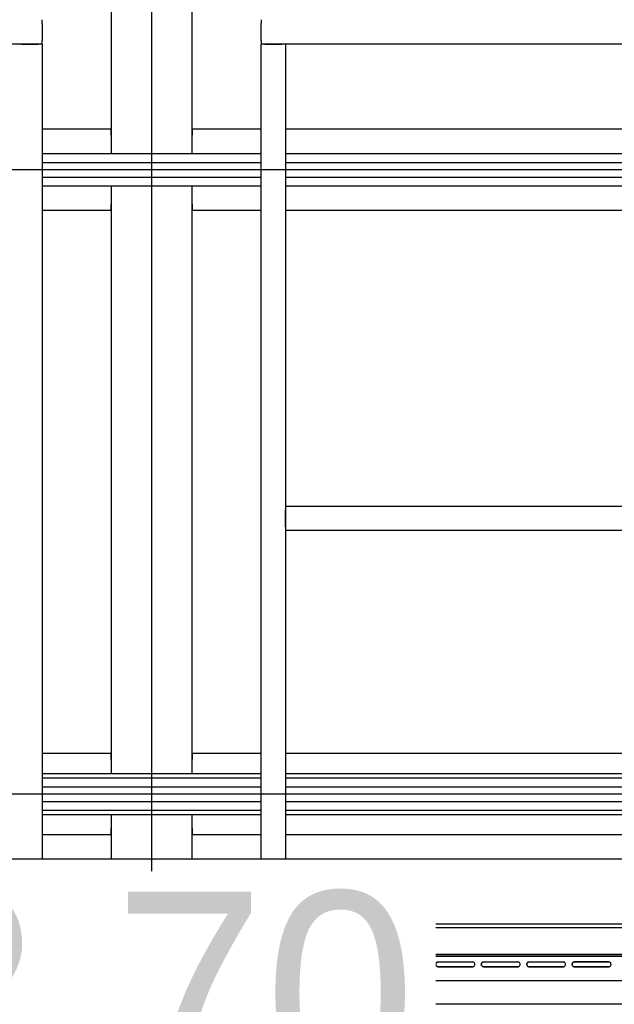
# Model space of a CAD drawing. Extents: x -805 to 3526, y -961 to 1039.
# Tile 397 of 471: x 1260.985 to 1261.719, y 39.599 to 40.813. Entities that reach past the tile are written whole.
import ezdxf

# ---------------------------------------------------------------- set-up
doc = ezdxf.new("R2010")
doc.units = 0
doc.layers.get('0').update_dxf_attribs({"color": 251})
doc.layers.add('TTK-P-Aufzug', color=251, linetype='Continuous')
doc.layers.add('TTK-P-Bahnsteig', color=12, linetype='Continuous')
doc.layers.add('TTK-P-Treppe unten', color=12, linetype='Continuous', lineweight=25)
doc.styles.add('AKG DIN 6776', font='AKG_DIN67.TTF')
doc.dimstyles.new('TTK', dxfattribs={"dimtxt": 2.5, "dimasz": 2.5, "dimexe": 3.5, "dimexo": 0.1, "dimgap": 1, "dimtad": 1, "dimzin": 0, "dimtxsty": 'AKG DIN 6776', "dimblk": 'OBLIQUE', "dimcen": -0.09, "dimdle": 3, "dimclrd": 256, "dimclre": 256, "dimclrt": 256, "dimadec": 3, "dimazin": 0, "dimtfac": 1, "dimtofl": 0, "dimtmove": 0, "dimatfit": 3, "dimldrblk": 'OBLIQUE', "dimfxl": 7, "dimfxlon": 1, "dimtolj": 1, "dimtzin": 0, "dimlwd": -1, "dimlwe": -1, "dimarcsym": 0})

# ---------------------------------------------------------------- blocks, each defined once
blk = doc.blocks.new('_OBLIQUE')
at = {"color": 0, "linetype": 'ByBlock'}
blk.add_line((-0.5, -0.5), (0.5, 0.5), dxfattribs=at)
blk = doc.blocks.new('*D644')
at = {"layer": 'DEFPOINTS', "color": 0}
for p in [(1262.4981, 39.3456), (1259.7981, 39.2843), (1262.4981, 35.7266)]:
    blk.add_point(p, dxfattribs=at)
at = {"layer": 'TTK-P-Treppe unten'}
for p, q in [((1259.7981, 39.2943), (1259.7981, 39.6956)), ((1262.4981, 38.6456), (1262.4981, 39.6956)), ((1259.4981, 39.3456), (1262.7981, 39.3456))]:
    blk.add_line(p, q, dxfattribs=at)
at = {"layer": 'TTK-P-Treppe unten', "xscale": 0.25, "yscale": 0.25, "zscale": 0.25, "rotation": 180}
blk.add_blockref('_OBLIQUE', (1259.7981, 39.3456), dxfattribs=at)
at = {"layer": 'TTK-P-Treppe unten', "xscale": 0.25, "yscale": 0.25, "zscale": 0.25}
blk.add_blockref('_OBLIQUE', (1262.4981, 39.3456), dxfattribs=at)
at = {"layer": 'TTK-P-Treppe unten', "insert": (1261.1481, 39.5894), "char_height": 0.25, "attachment_point": 5, "style": 'AKG DIN 6776', "bg_fill": 3, "box_fill_scale": 1.1, "bg_fill_color": 256, "bg_fill_true_color": 13158600, "bg_fill_transparency": 0}
blk.add_mtext('\\A1;2,70', dxfattribs=at)

msp = doc.modelspace()

# ---------------------------------------------------------------- linework, layer by layer
at = {"layer": 'TTK-P-Aufzug', "color": 251, "ltscale": 20}
for p, q in [((1261.1481, 37.5878), (1261.1481, 41.1278)), ((1262.6231, 40.6278), (1259.6731, 40.6278)), ((1262.6231, 39.8578), (1259.6731, 39.8578))]:
    msp.add_line(p, q, dxfattribs=at)
at = {"layer": 'TTK-P-Aufzug', "color": 251}
for p, q in [((1261.0981, 41.0778), (1261.0981, 40.6478)), ((1261.1981, 40.6478), (1261.1981, 41.0778)), ((1261.013, 40.8083), (1261.013, 40.8128)), ((1261.283, 40.8128), (1261.283, 40.8083)), ((1261.013, 40.8083), (1261.013, 40.7873)), ((1261.283, 40.7873), (1261.283, 40.8083)), ((1261.013, 40.7828), (1261.013, 40.7873)), ((1261.283, 40.7873), (1261.283, 40.7828)), ((1261.013, 40.7828), (1260.1085, 40.7828)), ((1260.9875, 40.7828), (1260.983, 40.7828)), ((1260.9875, 40.7828), (1261.0085, 40.7828)), ((1261.013, 40.7828), (1261.0085, 40.7828)), ((1261.013, 40.7828), (1261.013, 39.7778)), ((1262.1845, 40.7828), (1261.283, 40.7828)), ((1261.283, 39.7778), (1261.283, 40.7828)), ((1261.2875, 40.7828), (1261.283, 40.7828)), ((1261.2875, 40.7828), (1261.3085, 40.7828)), ((1261.313, 40.7828), (1261.3085, 40.7828)), ((1261.313, 40.7828), (1261.313, 39.7778)), ((1261.0981, 40.6778), (1261.013, 40.6778)), ((1261.0981, 40.6703), (1261.0981, 40.6778)), ((1261.283, 40.6778), (1261.1981, 40.6778)), ((1261.1981, 40.6778), (1261.1981, 40.6703)), ((1262.18, 40.6778), (1261.313, 40.6778)), ((1261.0981, 40.6703), (1261.0981, 40.6478)), ((1261.1981, 40.6478), (1261.1981, 40.6703)), ((1261.013, 40.6478), (1261.283, 40.6478)), ((1261.313, 40.6478), (1262.18, 40.6478)), ((1261.013, 40.6368), (1261.283, 40.6368)), ((1261.313, 40.6368), (1262.18, 40.6368)), ((1261.013, 40.6188), (1261.283, 40.6188)), ((1261.313, 40.6188), (1262.18, 40.6188)), ((1261.013, 40.6078), (1261.283, 40.6078)), ((1261.0981, 40.6078), (1261.0981, 39.8828)), ((1261.0981, 40.6078), (1261.0981, 40.5853)), ((1261.1981, 39.8828), (1261.1981, 40.6078)), ((1261.1981, 40.5853), (1261.1981, 40.6078)), ((1261.313, 40.6078), (1262.18, 40.6078)), ((1261.0981, 40.5778), (1261.0981, 40.5853)), ((1261.1981, 40.5853), (1261.1981, 40.5778)), ((1261.013, 40.5778), (1261.0981, 40.5778)), ((1261.1981, 40.5778), (1261.283, 40.5778)), ((1261.313, 40.5778), (1262.18, 40.5778)), ((1261.313, 40.2128), (1262.18, 40.2128)), ((1261.313, 40.2128), (1261.313, 40.2083)), ((1261.313, 40.1873), (1261.313, 40.2083)), ((1261.313, 40.1873), (1261.313, 40.1828)), ((1262.18, 40.1828), (1261.313, 40.1828)), ((1261.0981, 39.9078), (1261.013, 39.9078)), ((1261.0981, 39.9003), (1261.0981, 39.9078)), ((1261.0981, 39.9003), (1261.0981, 39.8828)), ((1261.283, 39.9078), (1261.1981, 39.9078)), ((1261.1981, 39.9078), (1261.1981, 39.9003)), ((1261.1981, 39.8828), (1261.1981, 39.9003)), ((1262.18, 39.9078), (1261.313, 39.9078)), ((1261.283, 39.8828), (1261.013, 39.8828)), ((1261.013, 39.8778), (1261.283, 39.8778)), ((1262.18, 39.8828), (1261.313, 39.8828)), ((1261.313, 39.8778), (1262.18, 39.8778)), ((1261.013, 39.8668), (1261.283, 39.8668)), ((1261.313, 39.8668), (1262.18, 39.8668)), ((1261.013, 39.8488), (1261.283, 39.8488)), ((1261.313, 39.8488), (1262.18, 39.8488)), ((1261.013, 39.8378), (1261.283, 39.8378)), ((1261.013, 39.8328), (1261.283, 39.8328)), ((1261.0981, 39.8328), (1261.0981, 39.7778)), ((1261.0981, 39.8328), (1261.0981, 39.8153)), ((1261.1981, 39.7778), (1261.1981, 39.8328)), ((1261.1981, 39.8153), (1261.1981, 39.8328)), ((1261.313, 39.8378), (1262.18, 39.8378)), ((1261.313, 39.8328), (1262.18, 39.8328)), ((1261.0981, 39.8078), (1261.0981, 39.8153)), ((1261.1981, 39.8153), (1261.1981, 39.8078)), ((1261.013, 39.8078), (1261.0981, 39.8078)), ((1261.1981, 39.8078), (1261.283, 39.8078)), ((1261.313, 39.8078), (1262.18, 39.8078)), ((1260.0965, 39.7778), (1262.1965, 39.7778)), ((1260.7985, 39.6978), (1262.1965, 39.6978)), ((1262.1965, 39.6928), (1260.7985, 39.6928)), ((1262.1919, 39.6598), (1260.7985, 39.6598)), ((1262.1919, 39.6578), (1260.7985, 39.6578)), ((1261.7904, 39.6598), (1260.803, 39.6598)), ((1260.803, 39.6578), (1261.7904, 39.6578)), ((1260.995, 39.6578), (1260.995, 39.6278)), ((1260.9965, 39.6278), (1260.9965, 39.6578)), ((1260.9965, 39.6578), (1260.9965, 39.6278)), ((1260.998, 39.6278), (1260.998, 39.6578)), ((1261.0003, 39.6578), (1261.0003, 39.6278)), ((1261.0003, 39.6578), (1261.0003, 39.6278)), ((1261.295, 39.6578), (1261.295, 39.6278)), ((1261.2965, 39.6578), (1261.2965, 39.6278)), ((1261.2965, 39.6278), (1261.2965, 39.6578)), ((1261.298, 39.6278), (1261.298, 39.6578)), ((1261.3003, 39.6278), (1261.3003, 39.6578)), ((1261.3003, 39.6578), (1261.3003, 39.6278)), ((1261.0105, 39.6478), (1261.0106, 39.6486)), ((1261.0106, 39.6486), (1261.0105, 39.6478)), ((1261.0106, 39.6471), (1261.0105, 39.6478)), ((1261.0105, 39.6478), (1261.0106, 39.6471)), ((1261.0106, 39.6486), (1261.0109, 39.6493)), ((1261.0109, 39.6493), (1261.0106, 39.6486)), ((1261.0109, 39.6463), (1261.0106, 39.6471)), ((1261.0106, 39.6471), (1261.0109, 39.6463)), ((1261.0109, 39.6493), (1261.0114, 39.65)), ((1261.0114, 39.65), (1261.0109, 39.6493)), ((1261.0114, 39.6457), (1261.0109, 39.6463)), ((1261.0109, 39.6463), (1261.0114, 39.6457)), ((1261.0114, 39.65), (1261.012, 39.6504)), ((1261.012, 39.6504), (1261.0114, 39.65)), ((1261.012, 39.6452), (1261.0114, 39.6457)), ((1261.0114, 39.6457), (1261.012, 39.6452)), ((1261.012, 39.6504), (1261.0128, 39.6507)), ((1261.0128, 39.6507), (1261.012, 39.6504)), ((1261.0128, 39.6507), (1261.0135, 39.6508)), ((1261.0128, 39.6507), (1261.0135, 39.6508)), ((1261.0135, 39.6508), (1261.0555, 39.6508)), ((1261.0135, 39.6508), (1261.0555, 39.6508)), ((1261.0555, 39.6508), (1261.0563, 39.6507)), ((1261.0555, 39.6508), (1261.0563, 39.6507)), ((1261.0563, 39.6507), (1261.057, 39.6504)), ((1261.057, 39.6504), (1261.0563, 39.6507)), ((1261.057, 39.6504), (1261.0577, 39.65)), ((1261.0577, 39.65), (1261.057, 39.6504)), ((1261.0577, 39.6457), (1261.057, 39.6452)), ((1261.057, 39.6452), (1261.0577, 39.6457)), ((1261.0577, 39.65), (1261.0581, 39.6493)), ((1261.0581, 39.6493), (1261.0577, 39.65)), ((1261.0581, 39.6463), (1261.0577, 39.6457)), ((1261.0577, 39.6457), (1261.0581, 39.6463)), ((1261.0581, 39.6493), (1261.0584, 39.6486)), ((1261.0584, 39.6486), (1261.0581, 39.6493)), ((1261.0584, 39.6471), (1261.0581, 39.6463)), ((1261.0581, 39.6463), (1261.0584, 39.6471)), ((1261.0584, 39.6486), (1261.0585, 39.6478)), ((1261.0585, 39.6478), (1261.0584, 39.6486)), ((1261.0585, 39.6478), (1261.0584, 39.6471)), ((1261.0584, 39.6471), (1261.0585, 39.6478)), ((1261.0666, 39.6486), (1261.0665, 39.6478)), ((1261.0666, 39.6486), (1261.0665, 39.6478)), ((1261.0665, 39.6478), (1261.0666, 39.6471)), ((1261.0665, 39.6478), (1261.0666, 39.6471)), ((1261.0669, 39.6493), (1261.0666, 39.6486)), ((1261.0669, 39.6493), (1261.0666, 39.6486)), ((1261.0666, 39.6471), (1261.0669, 39.6463)), ((1261.0666, 39.6471), (1261.0669, 39.6463)), ((1261.0674, 39.65), (1261.0669, 39.6493)), ((1261.0674, 39.65), (1261.0669, 39.6493)), ((1261.0669, 39.6463), (1261.0674, 39.6457)), ((1261.0669, 39.6463), (1261.0674, 39.6457)), ((1261.068, 39.6504), (1261.0674, 39.65)), ((1261.068, 39.6504), (1261.0674, 39.65)), ((1261.0674, 39.6457), (1261.068, 39.6452)), ((1261.0674, 39.6457), (1261.068, 39.6452)), ((1261.0688, 39.6507), (1261.068, 39.6504)), ((1261.0688, 39.6507), (1261.068, 39.6504)), ((1261.0695, 39.6508), (1261.0688, 39.6507)), ((1261.0688, 39.6507), (1261.0695, 39.6508)), ((1261.1115, 39.6508), (1261.0695, 39.6508)), ((1261.0695, 39.6508), (1261.1115, 39.6508)), ((1261.0981, 39.6508), (1261.0981, 39.6448)), ((1261.1115, 39.6508), (1261.1123, 39.6507)), ((1261.1115, 39.6508), (1261.1123, 39.6507)), ((1261.113, 39.6504), (1261.1123, 39.6507)), ((1261.113, 39.6504), (1261.1123, 39.6507)), ((1261.1137, 39.65), (1261.113, 39.6504)), ((1261.1137, 39.65), (1261.113, 39.6504)), ((1261.113, 39.6452), (1261.1137, 39.6457)), ((1261.113, 39.6452), (1261.1137, 39.6457)), ((1261.1141, 39.6493), (1261.1137, 39.65)), ((1261.1141, 39.6493), (1261.1137, 39.65)), ((1261.1137, 39.6457), (1261.1141, 39.6463)), ((1261.1137, 39.6457), (1261.1141, 39.6463)), ((1261.1144, 39.6486), (1261.1141, 39.6493)), ((1261.1144, 39.6486), (1261.1141, 39.6493)), ((1261.1141, 39.6463), (1261.1144, 39.6471)), ((1261.1141, 39.6463), (1261.1144, 39.6471)), ((1261.1145, 39.6478), (1261.1144, 39.6486)), ((1261.1145, 39.6478), (1261.1144, 39.6486)), ((1261.1144, 39.6471), (1261.1145, 39.6478)), ((1261.1144, 39.6471), (1261.1145, 39.6478)), ((1261.1225, 39.6478), (1261.1226, 39.6486)), ((1261.1226, 39.6486), (1261.1225, 39.6478)), ((1261.1226, 39.6471), (1261.1225, 39.6478)), ((1261.1225, 39.6478), (1261.1226, 39.6471)), ((1261.1226, 39.6486), (1261.1229, 39.6493)), ((1261.1229, 39.6493), (1261.1226, 39.6486)), ((1261.1229, 39.6463), (1261.1226, 39.6471)), ((1261.1226, 39.6471), (1261.1229, 39.6463)), ((1261.1229, 39.6493), (1261.1234, 39.65)), ((1261.1234, 39.65), (1261.1229, 39.6493)), ((1261.1234, 39.6457), (1261.1229, 39.6463)), ((1261.1229, 39.6463), (1261.1234, 39.6457)), ((1261.1234, 39.65), (1261.124, 39.6504)), ((1261.124, 39.6504), (1261.1234, 39.65)), ((1261.124, 39.6452), (1261.1234, 39.6457)), ((1261.1234, 39.6457), (1261.124, 39.6452)), ((1261.124, 39.6504), (1261.1248, 39.6507)), ((1261.1248, 39.6507), (1261.124, 39.6504)), ((1261.1255, 39.6508), (1261.1248, 39.6507)), ((1261.1248, 39.6507), (1261.1255, 39.6508)), ((1261.1255, 39.6508), (1261.1675, 39.6508)), ((1261.1255, 39.6508), (1261.1675, 39.6508)), ((1261.1683, 39.6507), (1261.1675, 39.6508)), ((1261.1675, 39.6508), (1261.1683, 39.6507)), ((1261.1683, 39.6507), (1261.169, 39.6504)), ((1261.169, 39.6504), (1261.1683, 39.6507)), ((1261.169, 39.6504), (1261.1697, 39.65)), ((1261.1697, 39.65), (1261.169, 39.6504)), ((1261.1697, 39.6457), (1261.169, 39.6452)), ((1261.169, 39.6452), (1261.1697, 39.6457)), ((1261.1697, 39.65), (1261.1701, 39.6493)), ((1261.1701, 39.6493), (1261.1697, 39.65)), ((1261.1701, 39.6463), (1261.1697, 39.6457)), ((1261.1697, 39.6457), (1261.1701, 39.6463)), ((1261.1701, 39.6493), (1261.1704, 39.6486)), ((1261.1704, 39.6486), (1261.1701, 39.6493)), ((1261.1704, 39.6471), (1261.1701, 39.6463)), ((1261.1701, 39.6463), (1261.1704, 39.6471)), ((1261.1704, 39.6486), (1261.1705, 39.6478)), ((1261.1705, 39.6478), (1261.1704, 39.6486)), ((1261.1705, 39.6478), (1261.1704, 39.6471)), ((1261.1704, 39.6471), (1261.1705, 39.6478)), ((1261.1786, 39.6486), (1261.1785, 39.6478)), ((1261.1786, 39.6486), (1261.1785, 39.6478)), ((1261.1785, 39.6478), (1261.1786, 39.6471)), ((1261.1785, 39.6478), (1261.1786, 39.6471)), ((1261.1789, 39.6493), (1261.1786, 39.6486)), ((1261.1789, 39.6493), (1261.1786, 39.6486)), ((1261.1786, 39.6471), (1261.1789, 39.6463)), ((1261.1786, 39.6471), (1261.1789, 39.6463)), ((1261.1794, 39.65), (1261.1789, 39.6493)), ((1261.1794, 39.65), (1261.1789, 39.6493)), ((1261.1789, 39.6463), (1261.1794, 39.6457)), ((1261.1789, 39.6463), (1261.1794, 39.6457)), ((1261.18, 39.6504), (1261.1794, 39.65)), ((1261.18, 39.6504), (1261.1794, 39.65)), ((1261.1794, 39.6457), (1261.18, 39.6452)), ((1261.1794, 39.6457), (1261.18, 39.6452)), ((1261.1808, 39.6507), (1261.18, 39.6504)), ((1261.1808, 39.6507), (1261.18, 39.6504)), ((1261.1815, 39.6508), (1261.1808, 39.6507)), ((1261.1808, 39.6507), (1261.1815, 39.6508)), ((1261.2235, 39.6508), (1261.1815, 39.6508)), ((1261.1815, 39.6508), (1261.2235, 39.6508)), ((1261.1981, 39.6448), (1261.1981, 39.6508)), ((1261.2235, 39.6508), (1261.2243, 39.6507)), ((1261.2235, 39.6508), (1261.2243, 39.6507)), ((1261.2243, 39.6507), (1261.225, 39.6504)), ((1261.225, 39.6504), (1261.2243, 39.6507)), ((1261.225, 39.6504), (1261.2257, 39.65)), ((1261.2257, 39.65), (1261.225, 39.6504)), ((1261.2257, 39.6457), (1261.225, 39.6452)), ((1261.225, 39.6452), (1261.2257, 39.6457)), ((1261.2257, 39.65), (1261.2261, 39.6493)), ((1261.2261, 39.6493), (1261.2257, 39.65)), ((1261.2261, 39.6463), (1261.2257, 39.6457)), ((1261.2257, 39.6457), (1261.2261, 39.6463)), ((1261.2261, 39.6493), (1261.2264, 39.6486)), ((1261.2264, 39.6486), (1261.2261, 39.6493)), ((1261.2264, 39.6471), (1261.2261, 39.6463)), ((1261.2261, 39.6463), (1261.2264, 39.6471)), ((1261.2264, 39.6486), (1261.2265, 39.6478)), ((1261.2265, 39.6478), (1261.2264, 39.6486)), ((1261.2265, 39.6478), (1261.2264, 39.6471)), ((1261.2264, 39.6471), (1261.2265, 39.6478)), ((1261.2346, 39.6486), (1261.2345, 39.6478)), ((1261.2346, 39.6486), (1261.2345, 39.6478)), ((1261.2345, 39.6478), (1261.2346, 39.6471)), ((1261.2345, 39.6478), (1261.2346, 39.6471)), ((1261.2349, 39.6493), (1261.2346, 39.6486)), ((1261.2349, 39.6493), (1261.2346, 39.6486)), ((1261.2346, 39.6471), (1261.2349, 39.6463)), ((1261.2346, 39.6471), (1261.2349, 39.6463)), ((1261.2354, 39.65), (1261.2349, 39.6493)), ((1261.2354, 39.65), (1261.2349, 39.6493)), ((1261.2349, 39.6463), (1261.2354, 39.6457)), ((1261.2349, 39.6463), (1261.2354, 39.6457)), ((1261.236, 39.6504), (1261.2354, 39.65)), ((1261.236, 39.6504), (1261.2354, 39.65)), ((1261.2354, 39.6457), (1261.236, 39.6452)), ((1261.2354, 39.6457), (1261.236, 39.6452)), ((1261.2368, 39.6507), (1261.236, 39.6504)), ((1261.2368, 39.6507), (1261.236, 39.6504)), ((1261.2375, 39.6508), (1261.2368, 39.6507)), ((1261.2368, 39.6507), (1261.2375, 39.6508)), ((1261.2795, 39.6508), (1261.2375, 39.6508)), ((1261.2375, 39.6508), (1261.2795, 39.6508)), ((1261.2803, 39.6507), (1261.2795, 39.6508)), ((1261.2795, 39.6508), (1261.2803, 39.6507)), ((1261.281, 39.6504), (1261.2803, 39.6507)), ((1261.281, 39.6504), (1261.2803, 39.6507)), ((1261.2817, 39.65), (1261.281, 39.6504)), ((1261.2817, 39.65), (1261.281, 39.6504)), ((1261.281, 39.6452), (1261.2817, 39.6457)), ((1261.281, 39.6452), (1261.2817, 39.6457)), ((1261.2821, 39.6493), (1261.2817, 39.65)), ((1261.2821, 39.6493), (1261.2817, 39.65)), ((1261.2817, 39.6457), (1261.2821, 39.6463)), ((1261.2817, 39.6457), (1261.2821, 39.6463)), ((1261.2824, 39.6486), (1261.2821, 39.6493)), ((1261.2824, 39.6486), (1261.2821, 39.6493)), ((1261.2821, 39.6463), (1261.2824, 39.6471)), ((1261.2821, 39.6463), (1261.2824, 39.6471)), ((1261.2825, 39.6478), (1261.2824, 39.6486)), ((1261.2825, 39.6478), (1261.2824, 39.6486)), ((1261.2824, 39.6471), (1261.2825, 39.6478)), ((1261.2824, 39.6471), (1261.2825, 39.6478)), ((1261.3306, 39.6486), (1261.3305, 39.6478)), ((1261.3306, 39.6486), (1261.3305, 39.6478)), ((1261.3305, 39.6478), (1261.3306, 39.6471)), ((1261.3305, 39.6478), (1261.3306, 39.6471)), ((1261.3309, 39.6493), (1261.3306, 39.6486)), ((1261.3309, 39.6493), (1261.3306, 39.6486)), ((1261.3306, 39.6471), (1261.3309, 39.6463)), ((1261.3306, 39.6471), (1261.3309, 39.6463)), ((1261.3314, 39.65), (1261.3309, 39.6493)), ((1261.3314, 39.65), (1261.3309, 39.6493)), ((1261.3309, 39.6463), (1261.3314, 39.6457)), ((1261.3309, 39.6463), (1261.3314, 39.6457)), ((1261.332, 39.6504), (1261.3314, 39.65)), ((1261.332, 39.6504), (1261.3314, 39.65)), ((1261.3314, 39.6457), (1261.332, 39.6452)), ((1261.3314, 39.6457), (1261.332, 39.6452)), ((1261.3328, 39.6507), (1261.332, 39.6504)), ((1261.3328, 39.6507), (1261.332, 39.6504)), ((1261.3335, 39.6508), (1261.3328, 39.6507)), ((1261.3328, 39.6507), (1261.3335, 39.6508)), ((1261.3755, 39.6508), (1261.3335, 39.6508)), ((1261.3335, 39.6508), (1261.3755, 39.6508)), ((1261.3763, 39.6507), (1261.3755, 39.6508)), ((1261.3755, 39.6508), (1261.3763, 39.6507)), ((1261.377, 39.6504), (1261.3763, 39.6507)), ((1261.377, 39.6504), (1261.3763, 39.6507)), ((1261.3777, 39.65), (1261.377, 39.6504)), ((1261.3777, 39.65), (1261.377, 39.6504)), ((1261.377, 39.6452), (1261.3777, 39.6457)), ((1261.377, 39.6452), (1261.3777, 39.6457)), ((1261.3781, 39.6493), (1261.3777, 39.65)), ((1261.3781, 39.6493), (1261.3777, 39.65)), ((1261.3777, 39.6457), (1261.3781, 39.6463)), ((1261.3777, 39.6457), (1261.3781, 39.6463)), ((1261.3784, 39.6486), (1261.3781, 39.6493)), ((1261.3784, 39.6486), (1261.3781, 39.6493)), ((1261.3781, 39.6463), (1261.3784, 39.6471)), ((1261.3781, 39.6463), (1261.3784, 39.6471)), ((1261.3785, 39.6478), (1261.3784, 39.6486)), ((1261.3785, 39.6478), (1261.3784, 39.6486)), ((1261.3784, 39.6471), (1261.3785, 39.6478)), ((1261.3784, 39.6471), (1261.3785, 39.6478)), ((1261.3865, 39.6478), (1261.3866, 39.6486)), ((1261.3866, 39.6486), (1261.3865, 39.6478)), ((1261.3866, 39.6471), (1261.3865, 39.6478)), ((1261.3865, 39.6478), (1261.3866, 39.6471)), ((1261.3866, 39.6486), (1261.3869, 39.6493)), ((1261.3869, 39.6493), (1261.3866, 39.6486)), ((1261.3869, 39.6463), (1261.3866, 39.6471)), ((1261.3866, 39.6471), (1261.3869, 39.6463)), ((1261.3869, 39.6493), (1261.3874, 39.65)), ((1261.3874, 39.65), (1261.3869, 39.6493)), ((1261.3874, 39.6457), (1261.3869, 39.6463)), ((1261.3869, 39.6463), (1261.3874, 39.6457)), ((1261.3874, 39.65), (1261.388, 39.6504)), ((1261.388, 39.6504), (1261.3874, 39.65)), ((1261.388, 39.6452), (1261.3874, 39.6457)), ((1261.3874, 39.6457), (1261.388, 39.6452)), ((1261.388, 39.6504), (1261.3888, 39.6507)), ((1261.3888, 39.6507), (1261.388, 39.6504)), ((1261.3888, 39.6507), (1261.3895, 39.6508)), ((1261.3888, 39.6507), (1261.3895, 39.6508)), ((1261.3895, 39.6508), (1261.4315, 39.6508)), ((1261.3895, 39.6508), (1261.4315, 39.6508)), ((1261.3965, 39.6508), (1261.3965, 39.6448)), ((1261.397, 39.6448), (1261.397, 39.6508)), ((1261.4323, 39.6507), (1261.4315, 39.6508)), ((1261.4315, 39.6508), (1261.4323, 39.6507)), ((1261.433, 39.6504), (1261.4323, 39.6507)), ((1261.433, 39.6504), (1261.4323, 39.6507)), ((1261.4337, 39.65), (1261.433, 39.6504)), ((1261.4337, 39.65), (1261.433, 39.6504)), ((1261.433, 39.6452), (1261.4337, 39.6457)), ((1261.433, 39.6452), (1261.4337, 39.6457)), ((1261.4341, 39.6493), (1261.4337, 39.65)), ((1261.4341, 39.6493), (1261.4337, 39.65)), ((1261.4337, 39.6457), (1261.4341, 39.6463)), ((1261.4337, 39.6457), (1261.4341, 39.6463)), ((1261.4344, 39.6486), (1261.4341, 39.6493)), ((1261.4344, 39.6486), (1261.4341, 39.6493)), ((1261.4341, 39.6463), (1261.4344, 39.6471)), ((1261.4341, 39.6463), (1261.4344, 39.6471)), ((1261.4345, 39.6478), (1261.4344, 39.6486)), ((1261.4345, 39.6478), (1261.4344, 39.6486)), ((1261.4344, 39.6471), (1261.4345, 39.6478)), ((1261.4344, 39.6471), (1261.4345, 39.6478)), ((1261.4425, 39.6478), (1261.4426, 39.6486)), ((1261.4426, 39.6486), (1261.4425, 39.6478)), ((1261.4426, 39.6471), (1261.4425, 39.6478)), ((1261.4425, 39.6478), (1261.4426, 39.6471)), ((1261.4426, 39.6486), (1261.4429, 39.6493)), ((1261.4429, 39.6493), (1261.4426, 39.6486)), ((1261.4429, 39.6463), (1261.4426, 39.6471)), ((1261.4426, 39.6471), (1261.4429, 39.6463)), ((1261.4429, 39.6493), (1261.4434, 39.65)), ((1261.4434, 39.65), (1261.4429, 39.6493)), ((1261.4434, 39.6457), (1261.4429, 39.6463)), ((1261.4429, 39.6463), (1261.4434, 39.6457)), ((1261.4434, 39.65), (1261.444, 39.6504)), ((1261.444, 39.6504), (1261.4434, 39.65)), ((1261.444, 39.6452), (1261.4434, 39.6457)), ((1261.4434, 39.6457), (1261.444, 39.6452)), ((1261.444, 39.6504), (1261.4448, 39.6507)), ((1261.4448, 39.6507), (1261.444, 39.6504)), ((1261.4448, 39.6507), (1261.4455, 39.6508)), ((1261.4448, 39.6507), (1261.4455, 39.6508)), ((1261.4455, 39.6508), (1261.4875, 39.6508)), ((1261.4455, 39.6508), (1261.4875, 39.6508)), ((1261.4883, 39.6507), (1261.4875, 39.6508)), ((1261.4875, 39.6508), (1261.4883, 39.6507)), ((1261.489, 39.6504), (1261.4883, 39.6507)), ((1261.489, 39.6504), (1261.4883, 39.6507)), ((1261.4897, 39.65), (1261.489, 39.6504)), ((1261.4897, 39.65), (1261.489, 39.6504)), ((1261.489, 39.6452), (1261.4897, 39.6457)), ((1261.489, 39.6452), (1261.4897, 39.6457)), ((1261.4901, 39.6493), (1261.4897, 39.65)), ((1261.4901, 39.6493), (1261.4897, 39.65)), ((1261.4897, 39.6457), (1261.4901, 39.6463)), ((1261.4897, 39.6457), (1261.4901, 39.6463)), ((1261.4904, 39.6486), (1261.4901, 39.6493)), ((1261.4904, 39.6486), (1261.4901, 39.6493)), ((1261.4901, 39.6463), (1261.4904, 39.6471)), ((1261.4901, 39.6463), (1261.4904, 39.6471)), ((1261.4905, 39.6478), (1261.4904, 39.6486)), ((1261.4905, 39.6478), (1261.4904, 39.6486)), ((1261.4904, 39.6471), (1261.4905, 39.6478)), ((1261.4904, 39.6471), (1261.4905, 39.6478)), ((1261.4985, 39.6478), (1261.4986, 39.6486)), ((1261.4986, 39.6486), (1261.4985, 39.6478)), ((1261.4986, 39.6471), (1261.4985, 39.6478)), ((1261.4985, 39.6478), (1261.4986, 39.6471)), ((1261.4986, 39.6486), (1261.4989, 39.6493)), ((1261.4989, 39.6493), (1261.4986, 39.6486)), ((1261.4989, 39.6463), (1261.4986, 39.6471)), ((1261.4986, 39.6471), (1261.4989, 39.6463)), ((1261.4989, 39.6493), (1261.4994, 39.65)), ((1261.4994, 39.65), (1261.4989, 39.6493)), ((1261.4994, 39.6457), (1261.4989, 39.6463)), ((1261.4989, 39.6463), (1261.4994, 39.6457)), ((1261.4994, 39.65), (1261.5, 39.6504)), ((1261.5, 39.6504), (1261.4994, 39.65)), ((1261.5, 39.6452), (1261.4994, 39.6457)), ((1261.4994, 39.6457), (1261.5, 39.6452)), ((1261.5, 39.6504), (1261.5008, 39.6507)), ((1261.5008, 39.6507), (1261.5, 39.6504)), ((1261.5008, 39.6507), (1261.5015, 39.6508)), ((1261.5008, 39.6507), (1261.5015, 39.6508)), ((1261.5015, 39.6508), (1261.5435, 39.6508)), ((1261.5015, 39.6508), (1261.5435, 39.6508)), ((1261.5443, 39.6507), (1261.5435, 39.6508)), ((1261.5435, 39.6508), (1261.5443, 39.6507)), ((1261.545, 39.6504), (1261.5443, 39.6507)), ((1261.545, 39.6504), (1261.5443, 39.6507)), ((1261.5457, 39.65), (1261.545, 39.6504)), ((1261.5457, 39.65), (1261.545, 39.6504)), ((1261.545, 39.6452), (1261.5457, 39.6457)), ((1261.545, 39.6452), (1261.5457, 39.6457)), ((1261.5461, 39.6493), (1261.5457, 39.65)), ((1261.5461, 39.6493), (1261.5457, 39.65)), ((1261.5457, 39.6457), (1261.5461, 39.6463)), ((1261.5457, 39.6457), (1261.5461, 39.6463)), ((1261.5464, 39.6486), (1261.5461, 39.6493)), ((1261.5464, 39.6486), (1261.5461, 39.6493)), ((1261.5461, 39.6463), (1261.5464, 39.6471)), ((1261.5461, 39.6463), (1261.5464, 39.6471)), ((1261.5465, 39.6478), (1261.5464, 39.6486)), ((1261.5465, 39.6478), (1261.5464, 39.6486)), ((1261.5464, 39.6471), (1261.5465, 39.6478)), ((1261.5464, 39.6471), (1261.5465, 39.6478)), ((1261.5545, 39.6478), (1261.5546, 39.6486)), ((1261.5546, 39.6486), (1261.5545, 39.6478)), ((1261.5546, 39.6471), (1261.5545, 39.6478)), ((1261.5545, 39.6478), (1261.5546, 39.6471)), ((1261.5546, 39.6486), (1261.5549, 39.6493)), ((1261.5549, 39.6493), (1261.5546, 39.6486)), ((1261.5549, 39.6463), (1261.5546, 39.6471)), ((1261.5546, 39.6471), (1261.5549, 39.6463)), ((1261.5549, 39.6493), (1261.5554, 39.65)), ((1261.5554, 39.65), (1261.5549, 39.6493)), ((1261.5554, 39.6457), (1261.5549, 39.6463)), ((1261.5549, 39.6463), (1261.5554, 39.6457)), ((1261.5554, 39.65), (1261.556, 39.6504)), ((1261.556, 39.6504), (1261.5554, 39.65)), ((1261.556, 39.6452), (1261.5554, 39.6457)), ((1261.5554, 39.6457), (1261.556, 39.6452)), ((1261.556, 39.6504), (1261.5568, 39.6507)), ((1261.5568, 39.6507), (1261.556, 39.6504)), ((1261.5568, 39.6507), (1261.5575, 39.6508)), ((1261.5568, 39.6507), (1261.5575, 39.6508)), ((1261.5575, 39.6508), (1261.5995, 39.6508)), ((1261.5575, 39.6508), (1261.5995, 39.6508)), ((1261.6003, 39.6507), (1261.5995, 39.6508)), ((1261.5995, 39.6508), (1261.6003, 39.6507)), ((1261.601, 39.6504), (1261.6003, 39.6507)), ((1261.601, 39.6504), (1261.6003, 39.6507)), ((1261.6017, 39.65), (1261.601, 39.6504)), ((1261.6017, 39.65), (1261.601, 39.6504)), ((1261.601, 39.6452), (1261.6017, 39.6457)), ((1261.601, 39.6452), (1261.6017, 39.6457)), ((1261.6021, 39.6493), (1261.6017, 39.65)), ((1261.6021, 39.6493), (1261.6017, 39.65)), ((1261.6017, 39.6457), (1261.6021, 39.6463)), ((1261.6017, 39.6457), (1261.6021, 39.6463)), ((1261.6024, 39.6486), (1261.6021, 39.6493)), ((1261.6024, 39.6486), (1261.6021, 39.6493)), ((1261.6021, 39.6463), (1261.6024, 39.6471)), ((1261.6021, 39.6463), (1261.6024, 39.6471)), ((1261.6025, 39.6478), (1261.6024, 39.6486)), ((1261.6025, 39.6478), (1261.6024, 39.6486)), ((1261.6024, 39.6471), (1261.6025, 39.6478)), ((1261.6024, 39.6471), (1261.6025, 39.6478)), ((1261.6105, 39.6478), (1261.6106, 39.6486)), ((1261.6106, 39.6486), (1261.6105, 39.6478)), ((1261.6106, 39.6471), (1261.6105, 39.6478)), ((1261.6105, 39.6478), (1261.6106, 39.6471)), ((1261.6106, 39.6486), (1261.6109, 39.6493)), ((1261.6109, 39.6493), (1261.6106, 39.6486)), ((1261.6109, 39.6463), (1261.6106, 39.6471)), ((1261.6106, 39.6471), (1261.6109, 39.6463)), ((1261.6109, 39.6493), (1261.6114, 39.65)), ((1261.6114, 39.65), (1261.6109, 39.6493)), ((1261.6114, 39.6457), (1261.6109, 39.6463)), ((1261.6109, 39.6463), (1261.6114, 39.6457)), ((1261.6114, 39.65), (1261.612, 39.6504)), ((1261.612, 39.6504), (1261.6114, 39.65)), ((1261.612, 39.6452), (1261.6114, 39.6457)), ((1261.6114, 39.6457), (1261.612, 39.6452)), ((1261.612, 39.6504), (1261.6128, 39.6507)), ((1261.6128, 39.6507), (1261.612, 39.6504)), ((1261.6128, 39.6507), (1261.6135, 39.6508)), ((1261.6128, 39.6507), (1261.6135, 39.6508)), ((1261.6135, 39.6508), (1261.6555, 39.6508)), ((1261.6135, 39.6508), (1261.6555, 39.6508)), ((1261.6563, 39.6507), (1261.6555, 39.6508)), ((1261.6555, 39.6508), (1261.6563, 39.6507)), ((1261.657, 39.6504), (1261.6563, 39.6507)), ((1261.657, 39.6504), (1261.6563, 39.6507)), ((1261.6577, 39.65), (1261.657, 39.6504)), ((1261.6577, 39.65), (1261.657, 39.6504)), ((1261.657, 39.6452), (1261.6577, 39.6457)), ((1261.657, 39.6452), (1261.6577, 39.6457)), ((1261.6581, 39.6493), (1261.6577, 39.65)), ((1261.6581, 39.6493), (1261.6577, 39.65)), ((1261.6577, 39.6457), (1261.6581, 39.6463)), ((1261.6577, 39.6457), (1261.6581, 39.6463)), ((1261.6584, 39.6486), (1261.6581, 39.6493)), ((1261.6584, 39.6486), (1261.6581, 39.6493)), ((1261.6581, 39.6463), (1261.6584, 39.6471)), ((1261.6581, 39.6463), (1261.6584, 39.6471)), ((1261.6585, 39.6478), (1261.6584, 39.6486)), ((1261.6585, 39.6478), (1261.6584, 39.6486)), ((1261.6584, 39.6471), (1261.6585, 39.6478)), ((1261.6584, 39.6471), (1261.6585, 39.6478)), ((1261.6665, 39.6478), (1261.6666, 39.6486)), ((1261.6666, 39.6486), (1261.6665, 39.6478)), ((1261.6666, 39.6471), (1261.6665, 39.6478)), ((1261.6665, 39.6478), (1261.6666, 39.6471)), ((1261.6666, 39.6486), (1261.6669, 39.6493)), ((1261.6669, 39.6493), (1261.6666, 39.6486)), ((1261.6669, 39.6463), (1261.6666, 39.6471)), ((1261.6666, 39.6471), (1261.6669, 39.6463)), ((1261.6669, 39.6493), (1261.6674, 39.65)), ((1261.6674, 39.65), (1261.6669, 39.6493)), ((1261.6674, 39.6457), (1261.6669, 39.6463)), ((1261.6669, 39.6463), (1261.6674, 39.6457)), ((1261.6674, 39.65), (1261.668, 39.6504)), ((1261.668, 39.6504), (1261.6674, 39.65)), ((1261.668, 39.6452), (1261.6674, 39.6457)), ((1261.6674, 39.6457), (1261.668, 39.6452)), ((1261.668, 39.6504), (1261.6688, 39.6507)), ((1261.6688, 39.6507), (1261.668, 39.6504)), ((1261.6695, 39.6508), (1261.6688, 39.6507)), ((1261.6688, 39.6507), (1261.6695, 39.6508)), ((1261.7115, 39.6508), (1261.6695, 39.6508)), ((1261.6695, 39.6508), (1261.7115, 39.6508)), ((1261.7115, 39.6508), (1261.7123, 39.6507)), ((1261.7115, 39.6508), (1261.7123, 39.6507)), ((1261.713, 39.6504), (1261.7123, 39.6507)), ((1261.713, 39.6504), (1261.7123, 39.6507)), ((1261.7137, 39.65), (1261.713, 39.6504)), ((1261.7137, 39.65), (1261.713, 39.6504)), ((1261.713, 39.6452), (1261.7137, 39.6457)), ((1261.713, 39.6452), (1261.7137, 39.6457)), ((1261.7141, 39.6493), (1261.7137, 39.65)), ((1261.7141, 39.6493), (1261.7137, 39.65)), ((1261.7137, 39.6457), (1261.7141, 39.6463)), ((1261.7137, 39.6457), (1261.7141, 39.6463)), ((1261.7144, 39.6486), (1261.7141, 39.6493)), ((1261.7144, 39.6486), (1261.7141, 39.6493)), ((1261.7141, 39.6463), (1261.7144, 39.6471)), ((1261.7141, 39.6463), (1261.7144, 39.6471)), ((1261.7145, 39.6478), (1261.7144, 39.6486)), ((1261.7145, 39.6478), (1261.7144, 39.6486)), ((1261.7144, 39.6471), (1261.7145, 39.6478)), ((1261.7144, 39.6471), (1261.7145, 39.6478)), ((1261.0128, 39.6449), (1261.012, 39.6452)), ((1261.012, 39.6452), (1261.0128, 39.6449)), ((1261.0135, 39.6448), (1261.0128, 39.6449)), ((1261.0135, 39.6448), (1261.0128, 39.6449)), ((1261.0135, 39.6448), (1261.0555, 39.6448)), ((1261.0555, 39.6448), (1261.0135, 39.6448)), ((1261.0555, 39.6448), (1261.0563, 39.6449)), ((1261.0555, 39.6448), (1261.0563, 39.6449)), ((1261.057, 39.6452), (1261.0563, 39.6449)), ((1261.0563, 39.6449), (1261.057, 39.6452)), ((1261.068, 39.6452), (1261.0688, 39.6449)), ((1261.068, 39.6452), (1261.0688, 39.6449)), ((1261.0688, 39.6449), (1261.0695, 39.6448)), ((1261.0695, 39.6448), (1261.0688, 39.6449)), ((1261.0695, 39.6448), (1261.1115, 39.6448)), ((1261.1115, 39.6448), (1261.0695, 39.6448)), ((1261.1115, 39.6448), (1261.1123, 39.6449)), ((1261.1115, 39.6448), (1261.1123, 39.6449)), ((1261.1123, 39.6449), (1261.113, 39.6452)), ((1261.1123, 39.6449), (1261.113, 39.6452)), ((1261.124, 39.6452), (1261.1248, 39.6449)), ((1261.124, 39.6452), (1261.1248, 39.6449)), ((1261.1248, 39.6449), (1261.1255, 39.6448)), ((1261.1255, 39.6448), (1261.1248, 39.6449)), ((1261.1675, 39.6448), (1261.1255, 39.6448)), ((1261.1675, 39.6448), (1261.1255, 39.6448)), ((1261.1683, 39.6449), (1261.1675, 39.6448)), ((1261.1675, 39.6448), (1261.1683, 39.6449)), ((1261.1683, 39.6449), (1261.169, 39.6452)), ((1261.1683, 39.6449), (1261.169, 39.6452)), ((1261.1808, 39.6449), (1261.18, 39.6452)), ((1261.18, 39.6452), (1261.1808, 39.6449)), ((1261.1815, 39.6448), (1261.1808, 39.6449)), ((1261.1815, 39.6448), (1261.1808, 39.6449)), ((1261.2235, 39.6448), (1261.1815, 39.6448)), ((1261.2235, 39.6448), (1261.1815, 39.6448)), ((1261.2243, 39.6449), (1261.2235, 39.6448)), ((1261.2235, 39.6448), (1261.2243, 39.6449)), ((1261.2243, 39.6449), (1261.225, 39.6452)), ((1261.2243, 39.6449), (1261.225, 39.6452)), ((1261.2368, 39.6449), (1261.236, 39.6452)), ((1261.236, 39.6452), (1261.2368, 39.6449)), ((1261.2375, 39.6448), (1261.2368, 39.6449)), ((1261.2375, 39.6448), (1261.2368, 39.6449)), ((1261.2375, 39.6448), (1261.2795, 39.6448)), ((1261.2795, 39.6448), (1261.2375, 39.6448)), ((1261.2795, 39.6448), (1261.2803, 39.6449)), ((1261.2795, 39.6448), (1261.2803, 39.6449)), ((1261.2803, 39.6449), (1261.281, 39.6452)), ((1261.2803, 39.6449), (1261.281, 39.6452)), ((1261.3328, 39.6449), (1261.332, 39.6452)), ((1261.332, 39.6452), (1261.3328, 39.6449)), ((1261.3335, 39.6448), (1261.3328, 39.6449)), ((1261.3335, 39.6448), (1261.3328, 39.6449)), ((1261.3335, 39.6448), (1261.3755, 39.6448)), ((1261.3755, 39.6448), (1261.3335, 39.6448)), ((1261.3755, 39.6448), (1261.3763, 39.6449)), ((1261.3755, 39.6448), (1261.3763, 39.6449)), ((1261.3763, 39.6449), (1261.377, 39.6452)), ((1261.3763, 39.6449), (1261.377, 39.6452)), ((1261.388, 39.6452), (1261.3888, 39.6449)), ((1261.388, 39.6452), (1261.3888, 39.6449)), ((1261.3888, 39.6449), (1261.3895, 39.6448)), ((1261.3895, 39.6448), (1261.3888, 39.6449)), ((1261.3895, 39.6448), (1261.4315, 39.6448)), ((1261.4315, 39.6448), (1261.3895, 39.6448)), ((1261.4315, 39.6448), (1261.4323, 39.6449)), ((1261.4315, 39.6448), (1261.4323, 39.6449)), ((1261.4323, 39.6449), (1261.433, 39.6452)), ((1261.4323, 39.6449), (1261.433, 39.6452)), ((1261.4448, 39.6449), (1261.444, 39.6452)), ((1261.444, 39.6452), (1261.4448, 39.6449)), ((1261.4448, 39.6449), (1261.4455, 39.6448)), ((1261.4455, 39.6448), (1261.4448, 39.6449)), ((1261.4455, 39.6448), (1261.4875, 39.6448)), ((1261.4875, 39.6448), (1261.4455, 39.6448)), ((1261.4875, 39.6448), (1261.4883, 39.6449)), ((1261.4875, 39.6448), (1261.4883, 39.6449)), ((1261.4883, 39.6449), (1261.489, 39.6452)), ((1261.4883, 39.6449), (1261.489, 39.6452)), ((1261.5008, 39.6449), (1261.5, 39.6452)), ((1261.5, 39.6452), (1261.5008, 39.6449)), ((1261.5008, 39.6449), (1261.5015, 39.6448)), ((1261.5015, 39.6448), (1261.5008, 39.6449)), ((1261.5015, 39.6448), (1261.5435, 39.6448)), ((1261.5435, 39.6448), (1261.5015, 39.6448)), ((1261.5435, 39.6448), (1261.5443, 39.6449)), ((1261.5435, 39.6448), (1261.5443, 39.6449)), ((1261.5443, 39.6449), (1261.545, 39.6452)), ((1261.5443, 39.6449), (1261.545, 39.6452)), ((1261.5568, 39.6449), (1261.556, 39.6452)), ((1261.556, 39.6452), (1261.5568, 39.6449)), ((1261.5575, 39.6448), (1261.5568, 39.6449)), ((1261.5575, 39.6448), (1261.5568, 39.6449)), ((1261.5575, 39.6448), (1261.5995, 39.6448)), ((1261.5995, 39.6448), (1261.5575, 39.6448)), ((1261.5995, 39.6448), (1261.6003, 39.6449)), ((1261.5995, 39.6448), (1261.6003, 39.6449)), ((1261.6003, 39.6449), (1261.601, 39.6452)), ((1261.6003, 39.6449), (1261.601, 39.6452)), ((1261.6128, 39.6449), (1261.612, 39.6452)), ((1261.612, 39.6452), (1261.6128, 39.6449)), ((1261.6135, 39.6448), (1261.6128, 39.6449)), ((1261.6135, 39.6448), (1261.6128, 39.6449)), ((1261.6135, 39.6448), (1261.6555, 39.6448)), ((1261.6555, 39.6448), (1261.6135, 39.6448)), ((1261.6555, 39.6448), (1261.6563, 39.6449)), ((1261.6555, 39.6448), (1261.6563, 39.6449)), ((1261.6563, 39.6449), (1261.657, 39.6452)), ((1261.6563, 39.6449), (1261.657, 39.6452)), ((1261.6688, 39.6449), (1261.668, 39.6452)), ((1261.668, 39.6452), (1261.6688, 39.6449)), ((1261.6688, 39.6449), (1261.6695, 39.6448)), ((1261.6695, 39.6448), (1261.6688, 39.6449)), ((1261.6695, 39.6448), (1261.7115, 39.6448)), ((1261.7115, 39.6448), (1261.6695, 39.6448)), ((1261.7115, 39.6448), (1261.7123, 39.6449)), ((1261.7115, 39.6448), (1261.7123, 39.6449)), ((1261.7123, 39.6449), (1261.713, 39.6452)), ((1261.7123, 39.6449), (1261.713, 39.6452)), ((1260.1124, 39.6278), (1261.1373, 39.6278)), ((1261.1373, 39.6278), (1261.1373, 39.6008)), ((1261.1383, 39.6008), (1261.1383, 39.6278)), ((1261.1383, 39.6278), (1261.1398, 39.6278)), ((1261.1398, 39.6278), (1261.1398, 39.6008)), ((1261.1531, 39.6008), (1261.1531, 39.6278)), ((1261.1531, 39.6278), (1261.1546, 39.6278)), ((1261.1546, 39.6278), (1261.1546, 39.6008)), ((1261.1557, 39.6008), (1261.1557, 39.6278)), ((1261.1557, 39.6278), (1262.1806, 39.6278)), ((1260.1128, 39.5993), (1261.1368, 39.5993)), ((1261.1368, 39.5993), (1261.1368, 39.6008)), ((1261.1373, 39.6008), (1261.1368, 39.6008)), ((1261.1561, 39.6008), (1261.1557, 39.6008)), ((1261.1561, 39.6008), (1261.1561, 39.5993)), ((1261.1561, 39.5993), (1262.1801, 39.5993))]:
    msp.add_line(p, q, dxfattribs=at)
for centre, radius, start, end in [((1261.1368, 39.6008), 0.003, 270, 0), ((1261.1368, 39.6008), 0.0015, 270, 0), ((1261.1561, 39.6008), 0.003, 180, 270), ((1261.1561, 39.6008), 0.0015, 180, 270)]:
    msp.add_arc(centre, radius, start, end, dxfattribs=at)

# ---------------------------------------------------------------- next in the draw order: dimensions: what is measured, and where the dimension line sits
at = {"layer": 'TTK-P-Treppe unten', "color": 251}
dim = msp.add_linear_dim(base=(1262.4981, 39.3456), p1=(1259.7981, 39.2843), p2=(1262.4981, 35.7266), dimstyle='TTK', override={"dimscale": 0, "dimtmove": 0, "dimtfill": 1}, dxfattribs=at)
dim.commit()
dim.dimension.update_dxf_attribs({"geometry": '*D644', "text_midpoint": (1261.1481, 39.3456), "dimtype": 160})

# ---------------------------------------------------------------- next in the draw order: linework, layer by layer
at = {"layer": 'TTK-P-Bahnsteig', "color": 251}
msp.add_circle((473.7851, 39.1322), 1000, dxfattribs=at)

doc.saveas('drawing.dxf')
